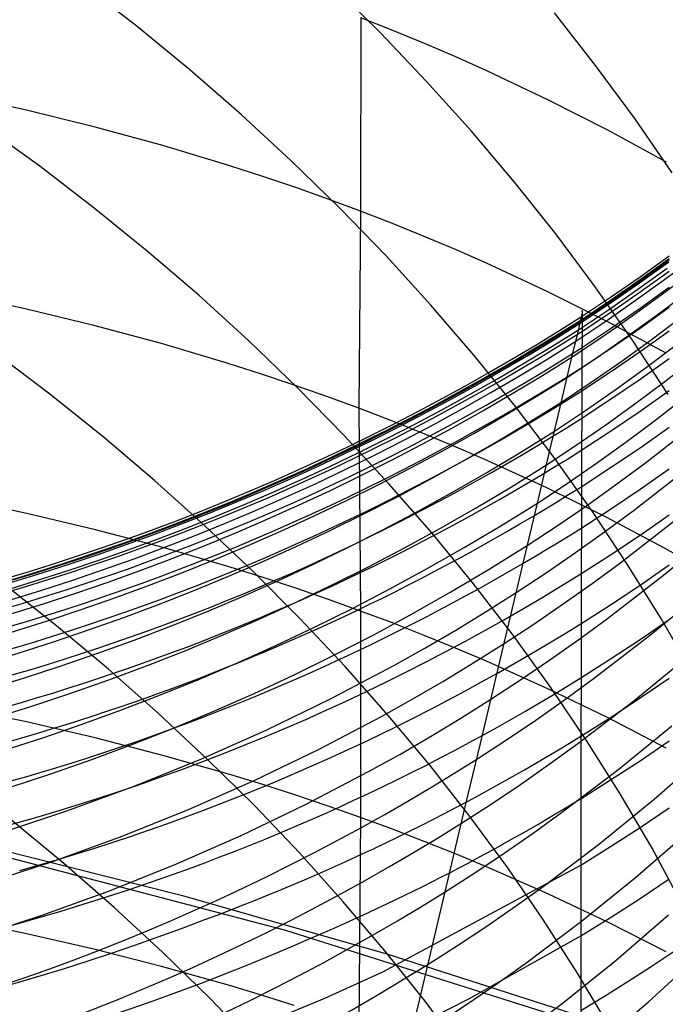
# Model space of a CAD drawing. Extents: x -383 to 1849, y -1185 to -529.
# Tile 834 of 870: x 1836.43 to 1840.8, y -945.19 to -938.51. Entities that reach past the tile are written whole.
import ezdxf

# ---------------------------------------------------------------- set-up
doc = ezdxf.new("R2010")
doc.units = 0
doc.layers.add('PREDEFINITO', color=7, linetype='CONTINUOUS')

msp = doc.modelspace()

# ---------------------------------------------------------------- linework, layer by layer
at = {"layer": 'PREDEFINITO'}
for p, q in [((1837.22494949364, -938.55870947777, 512.7949418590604), (1836.856163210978, -938.2728953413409, 512.6458036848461)), ((1838.872070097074, -938.600226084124, 515.0313194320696), (1838.54549550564, -938.2769563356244, 514.8551851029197)), ((1838.740671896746, -938.5004434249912, 640.802761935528), (1838.739442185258, -939.810558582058, 642.3304329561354)), ((1838.957370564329, -938.5859183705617, 640.731584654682), (1838.740671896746, -938.5004434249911, 640.8027619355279)), ((1840.331729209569, -938.8221566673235, 517.3674807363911), (1840.053102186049, -938.4670678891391, 517.1699418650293)), ((1837.583740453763, -938.8534592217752, 512.9522388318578), (1837.22494949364, -938.55870947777, 512.7949418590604)), ((1839.187346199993, -938.9310540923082, 515.2145188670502), (1838.872070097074, -938.600226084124, 515.0313194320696)), ((1839.17204777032, -938.674255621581, 640.6578139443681), (1838.957370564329, -938.5859183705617, 640.731584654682)), ((1839.384666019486, -938.7654121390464, 640.5814872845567), (1839.17204777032, -938.674255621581, 640.6578139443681)), ((1839.595187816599, -938.8593448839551, 640.502642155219), (1839.384666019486, -938.7654121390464, 640.5814872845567)), ((1840.597759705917, -939.1833563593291, 517.5710098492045), (1840.331729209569, -938.8221566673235, 517.3674807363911)), ((1837.93221711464, -939.1567630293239, 513.1174674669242), (1837.583740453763, -938.8534592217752, 512.9522388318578)), ((1840.009792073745, -939.0553669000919, 640.3375464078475), (1839.595187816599, -938.8593448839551, 640.502642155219)), ((1839.491003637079, -939.269050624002, 515.4045594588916), (1839.187346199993, -938.9310540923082, 515.2145188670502)), ((1836.475007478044, -939.1267559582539, 642.9117306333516), (1836.004395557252, -939.0240688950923, 642.996030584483)), ((1840.415560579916, -939.26197735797, 640.162826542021), (1840.009792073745, -939.0553669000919, 640.3375464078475)), ((1836.940445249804, -939.240778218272, 642.8168153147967), (1836.475007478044, -939.1267559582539, 642.9117306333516)), ((1838.270060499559, -939.4682393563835, 513.2904006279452), (1837.93221711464, -939.1567630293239, 513.1174674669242)), ((1836.565683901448, -939.506132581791, 511.0904753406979), (1836.186525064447, -939.2324672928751, 510.9462586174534)), ((1837.400158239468, -939.3661526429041, 642.7112562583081), (1836.940445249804, -939.240778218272, 642.8168153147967)), ((1840.850873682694, -939.550273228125, 517.7803119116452), (1840.597759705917, -939.1833563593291, 517.5710098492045)), ((1839.782722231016, -939.613825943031, 515.6012172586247), (1839.491003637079, -939.269050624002, 515.4045594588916)), ((1840.812193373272, -939.4788319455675, 639.9787823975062), (1840.415560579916, -939.26197735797, 640.162826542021)), ((1837.853595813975, -939.5028961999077, 642.5950250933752), (1837.400158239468, -939.3661526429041, 642.7112562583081)), ((1836.935187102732, -939.7889606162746, 511.2433087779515), (1836.565683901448, -939.506132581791, 511.0904753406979)), ((1838.077789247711, -939.5755367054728, 642.5328986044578), (1837.853595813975, -939.5028961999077, 642.5950250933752)), ((1838.596951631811, -939.7875066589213, 513.4708111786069), (1838.270060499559, -939.4682393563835, 513.2904006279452)), ((1838.300207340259, -939.6510258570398, 642.4680934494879), (1838.077789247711, -939.5755367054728, 642.5328986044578)), ((1840.062181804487, -939.9649903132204, 515.8042683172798), (1839.782722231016, -939.613825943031, 515.6012172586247)), ((1838.520781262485, -939.7293657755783, 642.4006060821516), (1838.300207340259, -939.6510258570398, 642.4680934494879)), ((1838.739442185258, -939.8105585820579, 642.3304329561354), (1838.520781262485, -939.7293657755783, 642.4006060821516)), ((1837.294715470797, -940.08057387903, 511.4045254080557), (1836.935187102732, -939.7889606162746, 511.2433087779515)), ((1838.912571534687, -940.1141833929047, 513.6584719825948), (1838.596951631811, -939.7875066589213, 513.4708111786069)), ((1838.739442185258, -939.810558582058, 642.3304329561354), (1838.728807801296, -941.1462865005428, 643.8347867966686)), ((1838.956126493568, -939.8945989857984, 642.2575775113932), (1838.739442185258, -939.8105585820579, 642.3304329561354)), ((1839.170791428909, -939.9814520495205, 642.1820711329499), (1838.956126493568, -939.8945989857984, 642.2575775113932)), ((1840.329062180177, -940.3221539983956, 516.0134886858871), (1840.062181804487, -939.9649903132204, 515.8042683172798)), ((1839.383399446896, -940.0710754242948, 642.1039521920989), (1839.170791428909, -939.9814520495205, 642.1820711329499)), ((1837.64394980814, -940.3805948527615, 511.5738917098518), (1837.294715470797, -940.08057387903, 511.4045254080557)), ((1839.593913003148, -940.1634267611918, 642.0232590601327), (1839.383399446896, -940.0710754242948, 642.1039521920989)), ((1839.216601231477, -940.4478880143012, 513.8531559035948), (1838.912571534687, -940.1141833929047, 513.6584719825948)), ((1840.008506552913, -940.3561439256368, 641.8543037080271), (1839.593913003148, -940.1634267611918, 642.0232590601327)), ((1840.63032304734, -940.295703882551, 573.6028795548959), (1840.827832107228, -940.1531972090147, 573.6076567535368)), ((1840.633448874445, -940.2832811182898, 578.0925180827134), (1840.830881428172, -940.1410991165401, 578.1064996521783)), ((1840.633502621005, -940.254881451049, 576.7517070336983), (1840.830930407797, -940.1123014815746, 576.7614691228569)), ((1840.633760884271, -940.2736272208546, 575.3096030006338), (1840.831203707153, -940.1310058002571, 575.3157047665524)), ((1840.798560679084, -940.2741894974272, 570.5087592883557), (1840.99344666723, -940.128002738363, 570.5060492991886)), ((1840.619290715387, -940.3395805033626, 572.0466841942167), (1840.816805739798, -940.1969851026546, 572.0479205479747)), ((1840.633820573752, -940.357899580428, 579.55496399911), (1840.831292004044, -940.2160647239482, 579.5720702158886)), ((1840.430341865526, -940.4346588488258, 573.5981272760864), (1840.63032304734, -940.295703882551, 573.6028795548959)), ((1840.433542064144, -940.4219092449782, 578.0787602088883), (1840.633448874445, -940.2832811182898, 578.0925180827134)), ((1840.43360046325, -940.3939046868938, 576.7420634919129), (1840.633502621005, -940.254881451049, 576.7517070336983)), ((1840.433844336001, -940.4126975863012, 575.3035359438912), (1840.633760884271, -940.2736272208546, 575.3096030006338)), ((1840.60117852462, -940.4168913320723, 570.5113806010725), (1840.798560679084, -940.2741894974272, 570.5087592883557)), ((1836.466559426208, -940.4722532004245, 644.4311127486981), (1835.996559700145, -940.3709535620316, 644.517697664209)), ((1840.41427172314, -940.5592647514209, 641.6755120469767), (1840.008506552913, -940.3561439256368, 641.8543037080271)), ((1840.583043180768, -940.6849272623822, 516.2286544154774), (1840.329062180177, -940.3221539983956, 516.0134886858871)), ((1840.419304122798, -940.4786247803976, 572.0454185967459), (1840.619290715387, -940.3395805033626, 572.0466841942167)), ((1840.433876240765, -940.4961866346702, 579.5381600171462), (1840.633820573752, -940.357899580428, 579.55496399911)), ((1840.633483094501, -940.4680291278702, 581.1249387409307), (1840.83091036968, -940.3264794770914, 581.144605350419)), ((1840.740116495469, -940.52019057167, 567.4182253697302), (1840.935073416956, -940.3743646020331, 567.4079656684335)), ((1837.982570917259, -940.6886460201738, 511.7511741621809), (1837.64394980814, -940.3805948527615, 511.5738917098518)), ((1840.227919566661, -940.5700008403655, 573.5934012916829), (1840.430341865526, -940.4346588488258, 573.5981272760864)), ((1840.231191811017, -940.556921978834, 578.0652311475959), (1840.433542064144, -940.4219092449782, 578.0787602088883)), ((1840.231254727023, -940.5293095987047, 576.7325417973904), (1840.43360046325, -940.3939046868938, 576.7420634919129)), ((1840.231484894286, -940.5481555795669, 575.2975053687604), (1840.433844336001, -940.4126975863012, 575.3035359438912)), ((1840.401331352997, -940.5560470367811, 570.5139119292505), (1840.60117852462, -940.4168913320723, 570.5113806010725)), ((1836.931437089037, -940.5847001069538, 644.3336723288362), (1836.466559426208, -940.4722532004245, 644.4311127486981)), ((1839.508721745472, -940.788238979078, 514.054635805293), (1839.216601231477, -940.4478880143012, 513.8531559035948)), ((1840.216876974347, -940.6140566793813, 572.0441238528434), (1840.419304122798, -940.4786247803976, 572.0454185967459)), ((1840.230458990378, -940.5568153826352, 572.023587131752), (1840.243257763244, -940.4985389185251, 575.2797041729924)), ((1840.231489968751, -940.6308645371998, 579.5216647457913), (1840.433876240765, -940.4961866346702, 579.5381600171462)), ((1840.24174330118, -940.4916096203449, 577.3770392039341), (1840.241462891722, -940.5136345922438, 578.0497007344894)), ((1840.242236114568, -940.4830286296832, 576.715937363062), (1840.24174330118, -940.4916096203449, 577.3770392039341)), ((1840.243257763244, -940.4985389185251, 575.2797041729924), (1840.242236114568, -940.4830286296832, 576.715937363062)), ((1840.433582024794, -940.6060391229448, 581.1056384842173), (1840.633483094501, -940.4680291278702, 581.1249387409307)), ((1840.634025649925, -940.6025930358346, 582.6620677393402), (1840.83136942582, -940.4615756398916, 582.6841743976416)), ((1840.199050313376, -940.6915954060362, 570.5163519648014), (1840.401331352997, -940.5560470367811, 570.5139119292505)), ((1840.213508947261, -940.6306596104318, 570.4944897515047), (1840.230458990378, -940.5568153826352, 572.023587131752)), ((1840.241462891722, -940.5136345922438, 578.0497007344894), (1840.241008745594, -940.5907477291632, 579.5072718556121)), ((1840.810908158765, -940.7724504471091, 641.4871910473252), (1840.41427172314, -940.5592647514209, 641.6755120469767)), ((1840.542654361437, -940.6625325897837, 567.4282825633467), (1840.740116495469, -940.52019057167, 567.4182253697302)), ((1840.700099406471, -940.6889442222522, 565.8780270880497), (1840.894992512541, -940.5433255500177, 565.863969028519)), ((1837.390646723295, -940.7083105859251, 644.2253479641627), (1836.931437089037, -940.5847001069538, 644.3336723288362)), ((1840.188331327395, -940.7334789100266, 568.9575969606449), (1840.213508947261, -940.6306596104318, 570.4944897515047)), ((1840.231237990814, -940.7404482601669, 581.0867121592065), (1840.433582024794, -940.6060391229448, 581.1056384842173)), ((1840.241008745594, -940.5907477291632, 579.5072718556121), (1840.239941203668, -940.8404259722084, 582.6070981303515)), ((1840.434217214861, -940.7400874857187, 582.6403877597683), (1840.634025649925, -940.6025930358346, 582.6620677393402)), ((1840.634090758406, -940.7618922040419, 584.1805398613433), (1840.831425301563, -940.6213348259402, 584.2053562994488)), ((1837.843642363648, -940.8431009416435, 644.1061112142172), (1837.390646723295, -940.7083105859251, 644.2253479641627)), ((1838.310259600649, -941.0043498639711, 511.9361392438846), (1837.982570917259, -940.6886460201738, 511.7511741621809)), ((1840.3427179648, -940.8013294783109, 567.4381332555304), (1840.542654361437, -940.6625325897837, 567.4282825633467)), ((1840.502700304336, -940.8310852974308, 565.8918259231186), (1840.700099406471, -940.6889442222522, 565.8780270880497)), ((1840.823804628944, -941.0529203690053, 516.4495415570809), (1840.583043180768, -940.6849272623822, 516.2286544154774)), ((1840.793313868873, -940.9720353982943, 562.7874186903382), (1841.175117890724, -940.6720887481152, 562.7431293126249)), ((1836.633567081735, -941.0497013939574, 509.7167455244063), (1836.263384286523, -940.76975088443, 509.5601553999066)), ((1840.156609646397, -940.8679444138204, 567.4231702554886), (1840.188331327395, -940.7334789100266, 568.9575969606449)), ((1840.231975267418, -940.87399834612, 582.619143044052), (1840.434217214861, -940.7400874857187, 582.6403877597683)), ((1840.43429251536, -940.8989365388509, 584.1562181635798), (1840.634090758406, -940.7618922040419, 584.1805398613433)), ((1838.067639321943, -940.9146936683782, 644.0423918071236), (1837.843642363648, -940.8431009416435, 644.1061112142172)), ((1839.788614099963, -941.1348547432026, 514.2626845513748), (1839.508721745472, -940.788238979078, 514.054635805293)), ((1840.1403382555, -940.9365200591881, 567.4477734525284), (1840.3427179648, -940.8013294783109, 567.4381332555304)), ((1840.239941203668, -940.8404259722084, 582.6070981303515), (1840.23929081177, -941.0019405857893, 584.121470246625)), ((1840.302826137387, -940.9696877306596, 565.9053601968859), (1840.502700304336, -940.8310852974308, 565.8918259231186)), ((1840.633989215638, -940.9486039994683, 585.6698017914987), (1840.831334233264, -940.8085819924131, 585.6975887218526)), ((1840.117709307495, -941.0321950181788, 565.8926150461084), (1840.156609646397, -940.8679444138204, 567.4231702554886)), ((1840.232061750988, -941.0324074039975, 584.1324009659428), (1840.43429251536, -940.8989365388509, 584.1562181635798)), ((1838.28987804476, -940.9890874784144, 643.9759336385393), (1838.067639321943, -940.9146936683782, 644.0423918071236)), ((1840.10050783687, -941.1046904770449, 565.9186245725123), (1840.302826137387, -940.9696877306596, 565.9053601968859)), ((1840.434179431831, -941.0851258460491, 585.6425832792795), (1840.633989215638, -940.9486039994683, 585.6698017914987)), ((1840.598587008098, -941.1169293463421, 562.8090197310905), (1840.793313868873, -940.9720353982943, 562.7874186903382)), ((1840.731196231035, -941.2320914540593, 561.2564585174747), (1841.112701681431, -940.93305770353, 561.2044731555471)), ((1838.510290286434, -941.0662844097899, 643.906733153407), (1838.28987804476, -940.9890874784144, 643.9759336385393)), ((1838.626696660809, -941.3273288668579, 512.1285534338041), (1838.310259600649, -941.0043498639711, 511.9361392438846)), ((1840.071439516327, -941.2254896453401, 564.3658561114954), (1840.117709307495, -941.0321950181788, 565.8926150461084)), ((1840.23929081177, -941.0019405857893, 584.121470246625), (1840.238459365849, -941.1905947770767, 585.6060805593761)), ((1840.633991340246, -941.1652689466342, 587.1443405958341), (1840.831470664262, -941.025948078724, 587.1750856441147)), ((1836.993832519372, -941.3382654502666, 509.8819199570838), (1836.633567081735, -941.0497013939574, 509.7167455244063)), ((1838.728807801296, -941.1462865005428, 643.8347867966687), (1838.510290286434, -941.0662844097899, 643.906733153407)), ((1840.231936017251, -941.2180873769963, 585.6159442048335), (1840.434179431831, -941.0851258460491, 585.6425832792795)), ((1838.945367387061, -941.229088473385, 643.7600981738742), (1838.728807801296, -941.1462865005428, 643.8347867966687)), ((1838.728807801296, -941.1462865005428, 643.8347867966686), (1838.740301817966, -942.5201626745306, 645.3053179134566)), ((1840.055959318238, -941.4873537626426, 514.4770750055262), (1839.788614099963, -941.1348547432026, 514.2626845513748)), ((1840.401351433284, -941.2583558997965, 562.8302476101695), (1840.598587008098, -941.1169293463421, 562.8090197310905)), ((1840.434040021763, -941.3010960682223, 587.1142392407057), (1840.633991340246, -941.1652689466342, 587.1443405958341)), ((1839.159926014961, -941.3146557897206, 643.6826995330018), (1838.945367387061, -941.229088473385, 643.7600981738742)), ((1840.018585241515, -941.4500348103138, 562.8426600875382), (1840.071439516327, -941.2254896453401, 564.3658561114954)), ((1840.238459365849, -941.1905947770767, 585.6060805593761), (1840.237489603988, -941.4087487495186, 587.0759606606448)), ((1840.53661383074, -941.3765437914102, 561.2818265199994), (1840.731196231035, -941.2320914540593, 561.2564585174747)), ((1840.662352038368, -941.5219754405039, 559.7310996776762), (1841.043567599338, -941.2239777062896, 559.6714467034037)), ((1840.201638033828, -941.3962542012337, 562.8510942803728), (1840.401351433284, -941.2583558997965, 562.8302476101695)), ((1840.231647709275, -941.4333693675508, 587.0847939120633), (1840.434040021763, -941.3010960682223, 587.1142392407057)), ((1840.633705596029, -941.4132258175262, 588.6185077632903), (1840.831135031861, -941.2743776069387, 588.6521552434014)), ((1837.343859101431, -941.6350705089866, 510.0554401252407), (1836.993832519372, -941.3382654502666, 509.8819199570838)), ((1838.931562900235, -941.6572055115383, 512.3281832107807), (1838.626696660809, -941.3273288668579, 512.1285534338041)), ((1839.372445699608, -941.4029465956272, 643.6026302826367), (1839.159926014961, -941.3146557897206, 643.6826995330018)), ((1840.339519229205, -941.5175389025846, 561.3067655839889), (1840.53661383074, -941.3765437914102, 561.2818265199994)), ((1839.582888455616, -941.4939190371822, 643.5199298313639), (1839.372445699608, -941.4029465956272, 643.6026302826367)), ((1839.999477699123, -941.5305633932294, 562.8715516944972), (1840.201638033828, -941.3962542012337, 562.8510942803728)), ((1840.237489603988, -941.4087487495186, 587.0759606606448), (1840.236635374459, -941.6585775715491, 588.5455469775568)), ((1840.433802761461, -941.5485867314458, 588.5855769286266), (1840.633705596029, -941.4132258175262, 588.6185077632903)), ((1839.997391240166, -941.6837414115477, 643.346792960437), (1839.582888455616, -941.4939190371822, 643.5199298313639)), ((1839.957999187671, -941.7042751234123, 561.3249528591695), (1840.018585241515, -941.4500348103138, 562.8426600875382)), ((1840.31043842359, -941.8453544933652, 514.6975800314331), (1840.055959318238, -941.4873537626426, 514.4770750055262)), ((1840.139943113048, -941.6550161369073, 561.3312663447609), (1840.339519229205, -941.5175389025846, 561.3067655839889)), ((1840.231457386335, -941.6804001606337, 588.5533763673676), (1840.433802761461, -941.5485867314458, 588.5855769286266)), ((1840.467912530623, -941.6659227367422, 559.7602192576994), (1840.662352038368, -941.5219754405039, 559.7310996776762)), ((1840.586723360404, -941.8406716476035, 558.2122238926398), (1840.967490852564, -941.5434582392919, 558.1448174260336)), ((1840.634128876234, -941.6943601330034, 590.0926638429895), (1840.831477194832, -941.5563162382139, 590.1290776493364)), ((1837.683325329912, -941.9397440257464, 510.2370674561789), (1837.343859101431, -941.6350705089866, 510.0554401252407)), ((1839.224539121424, -941.993602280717, 512.5347950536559), (1838.931562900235, -941.6572055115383, 512.3281832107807)), ((1839.890707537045, -941.988022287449, 559.8127588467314), (1839.957999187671, -941.7042751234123, 561.3249528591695)), ((1839.937916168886, -941.7889148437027, 561.3553194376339), (1840.139943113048, -941.6550161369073, 561.3312663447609)), ((1840.403130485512, -941.8837880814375, 643.1636041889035), (1839.997391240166, -941.6837414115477, 643.346792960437)), ((1840.236635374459, -941.6585775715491, 588.5455469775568), (1840.236600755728, -941.9409119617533, 590.015352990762)), ((1840.270959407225, -941.8064216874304, 559.7888532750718), (1840.467912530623, -941.6659227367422, 559.7602192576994)), ((1840.434315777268, -941.8289447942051, 590.0570347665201), (1840.634128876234, -941.6943601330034, 590.0926638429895)), ((1836.477574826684, -941.8590888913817, 645.9139189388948), (1836.007362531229, -941.7596326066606, 646.0023902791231)), ((1840.071523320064, -941.9434118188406, 559.816991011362), (1840.270959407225, -941.8064216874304, 559.7888532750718)), ((1840.232069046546, -941.9600108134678, 590.0222051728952), (1840.434315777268, -941.8289447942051, 590.0570347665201)), ((1840.392514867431, -941.9842358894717, 558.2451364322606), (1840.586723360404, -941.8406716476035, 558.2122238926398)), ((1836.942629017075, -941.9694448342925, 645.8144019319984), (1836.477574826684, -941.8590888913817, 645.9139189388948)), ((1840.551732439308, -942.2084753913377, 514.9239724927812), (1840.31043842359, -941.8453544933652, 514.6975800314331)), ((1840.799802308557, -942.0937242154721, 642.9706787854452), (1840.403130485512, -941.8837880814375, 643.1636041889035)), ((1840.503520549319, -942.1903442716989, 556.6997459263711), (1840.884085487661, -941.8946459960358, 556.6247598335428)), ((1840.6340405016, -942.0050260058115, 591.5677904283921), (1840.83151499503, -941.8678223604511, 591.606892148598)), ((1837.4019769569, -942.090715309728, 645.7038112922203), (1836.942629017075, -941.9694448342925, 645.8144019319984)), ((1838.011909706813, -942.2519134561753, 510.4265633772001), (1837.683325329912, -941.9397440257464, 510.2370674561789)), ((1839.869634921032, -942.0768326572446, 559.8446217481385), (1840.071523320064, -941.9434118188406, 559.816991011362)), ((1840.236600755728, -941.9409119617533, 590.015352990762), (1840.235609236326, -942.2525896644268, 591.4862647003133)), ((1840.793650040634, -942.2775589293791, 555.1123000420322), (1841.163307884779, -941.9707673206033, 555.0274021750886)), ((1839.505306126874, -942.3361416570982, 512.7481554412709), (1839.224539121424, -941.993602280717, 512.5347950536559)), ((1839.817036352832, -942.3009957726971, 558.3071863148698), (1839.890707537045, -941.988022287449, 559.8127588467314)), ((1840.195797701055, -942.1243578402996, 558.2775056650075), (1840.392514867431, -941.9842358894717, 558.2451364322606)), ((1840.43409454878, -942.1387818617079, 591.5295421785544), (1840.6340405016, -942.0050260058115, 591.5677904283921)), ((1837.855070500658, -942.222915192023, 645.5821190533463), (1837.4019769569, -942.090715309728, 645.7038112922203)), ((1841.187102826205, -942.3132149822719, 642.7683320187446), (1840.799802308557, -942.0937242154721, 642.9706787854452)), ((1839.99660272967, -942.2609770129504, 558.3093194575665), (1840.195797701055, -942.1243578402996, 558.2775056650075)), ((1840.231708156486, -942.2690307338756, 591.4921633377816), (1840.43409454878, -942.1387818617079, 591.5295421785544)), ((1838.079100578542, -942.2931183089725, 645.5171010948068), (1837.855070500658, -942.222915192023, 645.5821190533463)), ((1840.309399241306, -942.3331601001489, 556.7363658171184), (1840.503520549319, -942.1903442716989, 556.6997459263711)), ((1840.779522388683, -942.5763349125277, 515.1560252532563), (1840.551732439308, -942.2084753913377, 514.9239724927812)), ((1840.63367881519, -942.3440494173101, 593.0387876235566), (1840.831116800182, -942.2074351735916, 593.0806016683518)), ((1838.329290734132, -942.5712062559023, 510.623689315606), (1838.011909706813, -942.2519134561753, 510.4265633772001)), ((1838.301361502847, -942.3660593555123, 645.4492972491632), (1838.079100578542, -942.2931183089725, 645.5171010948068)), ((1839.735139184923, -942.6434266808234, 556.8076539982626), (1839.817036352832, -942.3009957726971, 558.3071863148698)), ((1839.794960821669, -942.3940329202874, 558.3405656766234), (1839.99660272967, -942.2609770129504, 558.3093194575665)), ((1840.235609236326, -942.2525896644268, 591.4862647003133), (1840.234699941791, -942.5930408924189, 592.9529722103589)), ((1840.413568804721, -942.5714215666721, 555.1947655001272), (1840.793650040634, -942.2775589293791, 555.1123000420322)), ((1836.679765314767, -942.6197303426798, 508.3848476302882), (1836.318446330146, -942.334169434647, 508.2157759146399)), ((1838.521784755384, -942.4417401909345, 645.3787040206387), (1838.301361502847, -942.3660593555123, 645.4492972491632)), ((1839.773544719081, -942.6844461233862, 512.968030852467), (1839.505306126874, -942.3361416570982, 512.7481554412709)), ((1840.112759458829, -942.4725398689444, 556.7723856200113), (1840.309399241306, -942.3331601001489, 556.7363658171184)), ((1840.4337667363, -942.4772242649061, 592.9978962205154), (1840.63367881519, -942.3440494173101, 593.0387876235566)), ((1838.740301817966, -942.5201626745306, 645.3053179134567), (1838.521784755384, -942.4417401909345, 645.3787040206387)), ((1839.590909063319, -942.5234745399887, 558.3712337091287), (1839.794960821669, -942.3940329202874, 558.3405656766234)), ((1840.696170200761, -942.6884354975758, 553.6078347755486), (1841.065408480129, -942.3834065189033, 553.5152231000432)), ((1839.913631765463, -942.6084231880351, 556.8077918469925), (1840.112759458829, -942.4725398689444, 556.7723856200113)), ((1840.23141140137, -942.606900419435, 592.9579446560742), (1840.4337667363, -942.4772242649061, 592.9978962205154)), ((1838.635146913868, -942.8972498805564, 510.8282066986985), (1838.329290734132, -942.5712062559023, 510.623689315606)), ((1838.740301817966, -942.5201626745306, 645.3053179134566), (1838.739767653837, -943.9195047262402, 646.7531743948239)), ((1838.956849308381, -942.6013215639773, 645.2291426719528), (1838.740301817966, -942.5201626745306, 645.3053179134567)), ((1839.384509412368, -942.6492887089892, 558.4013190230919), (1839.590909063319, -942.5234745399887, 558.3712337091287)), ((1840.21969629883, -942.7133555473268, 555.2350493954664), (1840.413568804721, -942.5714215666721, 555.1947655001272)), ((1840.633645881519, -942.7125274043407, 594.5034725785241), (1840.831073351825, -942.5767255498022, 594.5479351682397)), ((1840.993489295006, -942.9485515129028, 515.3935111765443), (1840.779522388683, -942.5763349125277, 515.1560252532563)), ((1837.030907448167, -942.913380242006, 508.562469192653), (1836.679765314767, -942.6197303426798, 508.3848476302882)), ((1839.17138438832, -942.6851832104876, 645.1502110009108), (1838.956849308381, -942.6013215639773, 645.2291426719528)), ((1839.647243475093, -943.0167860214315, 555.3154541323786), (1839.735139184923, -942.6434266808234, 556.8076539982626)), ((1839.712046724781, -942.7407496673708, 556.8425710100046), (1839.913631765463, -942.6084231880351, 556.8077918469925)), ((1840.234699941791, -942.5930408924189, 592.9529722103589), (1840.234095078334, -942.9624486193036, 594.413458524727)), ((1839.383869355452, -942.7717068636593, 645.0685628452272), (1839.17138438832, -942.6851832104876, 645.1502110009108)), ((1839.175830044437, -942.7714717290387, 558.4308186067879), (1839.384509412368, -942.6492887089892, 558.4013190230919)), ((1840.028935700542, -943.0381381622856, 513.1941877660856), (1839.773544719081, -942.6844461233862, 512.968030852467)), ((1840.316497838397, -942.9805879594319, 553.6978087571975), (1840.696170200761, -942.6884354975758, 553.6078347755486)), ((1840.433744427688, -942.8449078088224, 594.4599993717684), (1840.633645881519, -942.7125274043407, 594.5034725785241)), ((1838.964939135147, -942.890019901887, 558.4597294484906), (1839.175830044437, -942.7714717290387, 558.4308186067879)), ((1839.594266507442, -942.8608517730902, 644.9842381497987), (1839.383869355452, -942.7717068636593, 645.0685628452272)), ((1839.508041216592, -942.8694684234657, 556.8767113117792), (1839.712046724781, -942.7407496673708, 556.8425710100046)), ((1840.023310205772, -942.8518785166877, 555.2746811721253), (1840.21969629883, -942.7133555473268, 555.2350493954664)), ((1840.23139981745, -942.9738077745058, 594.4175339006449), (1840.433744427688, -942.8449078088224, 594.4599993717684)), ((1840.59187518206, -943.1284249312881, 552.1123828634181), (1840.96081156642, -942.8254156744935, 552.0120877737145)), ((1838.53679539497, -943.1161969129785, 558.515772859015), (1838.964939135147, -942.890019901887, 558.4597294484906)), ((1838.92915674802, -943.2296717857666, 511.0398769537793), (1838.635146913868, -942.8972498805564, 510.8282066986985)), ((1839.301677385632, -942.9945665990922, 556.910207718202), (1839.508041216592, -942.8694684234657, 556.8767113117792)), ((1840.008646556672, -943.0468423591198, 644.8077189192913), (1839.594266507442, -942.8608517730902, 644.9842381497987)), ((1839.824441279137, -942.9869308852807, 555.3136461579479), (1840.023310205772, -942.8518785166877, 555.2746811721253)), ((1837.371548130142, -943.2147502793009, 508.748396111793), (1837.030907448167, -942.913380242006, 508.562469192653)), ((1840.234095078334, -942.9624486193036, 594.413458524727), (1840.233535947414, -943.3598181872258, 595.8653883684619)), ((1840.633680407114, -943.1092472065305, 595.9595775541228), (1840.83111800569, -942.9743594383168, 596.0066607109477)), ((1839.09302369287, -943.1160408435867, 556.943056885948), (1839.301677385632, -942.9945665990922, 556.910207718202)), ((1839.551998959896, -943.4183049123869, 553.8312798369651), (1839.647243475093, -943.0167860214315, 555.3154541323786)), ((1839.623120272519, -943.118453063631, 555.3519296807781), (1839.824441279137, -942.9869308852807, 555.3136461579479)), ((1840.271159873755, -943.3968402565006, 513.4263926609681), (1840.028935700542, -943.0381381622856, 513.1941877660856)), ((1840.122825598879, -943.1216873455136, 553.741766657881), (1840.316497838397, -942.9805879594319, 553.6978087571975)), ((1840.414222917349, -943.2428289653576, 644.6209728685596), (1840.008646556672, -943.0468423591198, 644.8077189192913)), ((1840.433768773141, -943.2407340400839, 595.9135498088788), (1840.633680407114, -943.1092472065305, 595.9595775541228)), ((1836.475428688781, -943.27105438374, 647.3743499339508), (1836.004837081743, -943.173473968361, 647.4646722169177)), ((1838.100623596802, -943.3277901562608, 558.5694251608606), (1838.53679539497, -943.1161969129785, 558.515772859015)), ((1838.882148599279, -943.2338878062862, 556.9752554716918), (1839.09302369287, -943.1160408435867, 556.943056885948)), ((1839.419384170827, -943.246394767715, 555.3895188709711), (1839.623120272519, -943.118453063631, 555.3519296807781)), ((1839.926636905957, -943.2593898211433, 553.7850171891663), (1840.122825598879, -943.1216873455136, 553.741766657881)), ((1840.212461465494, -943.4185893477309, 552.2098296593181), (1840.59187518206, -943.1284249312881, 552.1123828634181)), ((1837.70136276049, -943.5234716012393, 508.9423838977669), (1837.371548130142, -943.2147502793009, 508.748396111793)), ((1838.454008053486, -943.4586864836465, 557.0376875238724), (1838.882148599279, -943.2338878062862, 556.9752554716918)), ((1839.210998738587, -943.5680994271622, 511.25846150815), (1838.92915674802, -943.2296717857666, 511.0398769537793)), ((1839.213294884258, -943.370742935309, 555.4264080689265), (1839.419384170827, -943.246394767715, 555.3895188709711)), ((1840.231413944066, -943.3687613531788, 595.8685969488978), (1840.433768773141, -943.2407340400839, 595.9135498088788)), ((1840.810693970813, -943.4484855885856, 644.4243195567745), (1840.414222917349, -943.2428289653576, 644.6209728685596)), ((1836.940846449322, -943.3793189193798, 647.2727612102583), (1836.475428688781, -943.27105438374, 647.3743499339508)), ((1839.727962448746, -943.3936361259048, 553.8275443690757), (1839.926636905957, -943.2593898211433, 553.7850171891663)), ((1840.480798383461, -943.5981671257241, 550.625477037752), (1840.849315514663, -943.2971932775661, 550.517567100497)), ((1837.400539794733, -943.4982818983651, 647.1598776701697), (1836.940846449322, -943.3793189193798, 647.2727612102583)), ((1837.656969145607, -943.5247700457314, 558.6206622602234), (1838.100623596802, -943.3277901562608, 558.5694251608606)), ((1839.004920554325, -943.4914938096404, 555.4625934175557), (1839.213294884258, -943.370742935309, 555.4264080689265)), ((1840.233535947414, -943.3598181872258, 595.8653883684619), (1840.233244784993, -943.785418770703, 597.3076449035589)), ((1839.449393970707, -943.8479853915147, 552.3559763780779), (1839.551998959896, -943.4183049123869, 553.8312798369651)), ((1839.526832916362, -943.5243669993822, 553.8693322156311), (1839.727962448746, -943.3936361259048, 553.8275443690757)), ((1840.018901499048, -943.5587069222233, 552.2574415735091), (1840.212461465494, -943.4185893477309, 552.2098296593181)), ((1840.499898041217, -943.7601748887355, 513.6644120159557), (1840.271159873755, -943.3968402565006, 513.4263926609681)), ((1840.634012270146, -943.5347090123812, 597.4059662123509), (1840.831488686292, -943.4009610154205, 597.4556294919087)), ((1837.853958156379, -943.6279576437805, 647.0356709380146), (1837.400539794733, -943.4982818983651, 647.1598776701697)), ((1838.017803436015, -943.6689358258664, 557.0974771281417), (1838.454008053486, -943.4586864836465, 557.0376875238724)), ((1838.794329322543, -943.608643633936, 555.4980710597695), (1839.004920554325, -943.4914938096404, 555.4625934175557)), ((1840.729126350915, -943.7956754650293, 549.0324609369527), (1841.086090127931, -943.4840301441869, 548.9136815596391)), ((1837.206377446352, -943.7071069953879, 558.6694600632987), (1837.656969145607, -943.5247700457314, 558.6206622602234)), ((1838.020026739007, -943.8391753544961, 509.1441880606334), (1837.70136276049, -943.5234716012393, 508.9423838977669)), ((1839.480351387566, -943.9121602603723, 511.4837217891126), (1839.210998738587, -943.5680994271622, 511.25846150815)), ((1839.822813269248, -943.6954359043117, 552.3042893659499), (1840.018901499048, -943.5587069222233, 552.2574415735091)), ((1840.434064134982, -943.665085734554, 597.3574222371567), (1840.634012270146, -943.5347090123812, 597.4059662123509)), ((1838.078142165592, -943.6968172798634, 646.9693125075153), (1837.853958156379, -943.6279576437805, 647.0356709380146)), ((1838.366768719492, -943.8321251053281, 555.5668877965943), (1838.794329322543, -943.608643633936, 555.4980710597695)), ((1840.10179412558, -943.8863536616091, 550.7303386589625), (1840.480798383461, -943.5981671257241, 550.625477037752)), ((1836.749393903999, -943.8747714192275, 558.7157944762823), (1837.206377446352, -943.7071069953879, 558.6694600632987)), ((1837.574082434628, -943.8646090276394, 557.1545975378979), (1838.017803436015, -943.6689358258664, 557.0974771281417)), ((1838.300550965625, -943.7683604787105, 646.9001126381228), (1838.078142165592, -943.6968172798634, 646.9693125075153)), ((1839.62422713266, -943.8287171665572, 552.3503556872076), (1839.822813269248, -943.6954359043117, 552.3042893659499)), ((1840.231675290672, -943.7920333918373, 597.3100180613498), (1840.434064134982, -943.665085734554, 597.3574222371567)), ((1838.5211157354, -943.8425890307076, 646.8280677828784), (1838.300550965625, -943.7683604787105, 646.9001126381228)), ((1840.714831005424, -944.127764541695, 513.9080123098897), (1840.499898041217, -943.7601748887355, 513.6644120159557)), ((1837.93115820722, -944.0411572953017, 555.6328274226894), (1838.366768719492, -943.8321251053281, 555.5668877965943)), ((1838.327215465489, -944.1614926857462, 509.3535641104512), (1838.020026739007, -943.8391753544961, 509.1441880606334)), ((1838.739767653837, -943.9195047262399, 646.7531743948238), (1838.5211157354, -943.8425890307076, 646.8280677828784)), ((1839.423173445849, -943.9584915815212, 552.3956231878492), (1839.62422713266, -943.8287171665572, 552.3503556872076)), ((1840.233244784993, -943.785418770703, 597.3076449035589), (1840.232986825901, -944.2385825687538, 598.7394288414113)), ((1840.361437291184, -944.0950568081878, 549.1481463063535), (1840.729126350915, -943.7956754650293, 549.0324609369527)), ((1836.286563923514, -944.0277337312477, 558.75964140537), (1836.749393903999, -943.8747714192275, 558.7157944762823)), ((1837.123392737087, -944.0456792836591, 557.2090220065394), (1837.574082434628, -943.8646090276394, 557.1545975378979)), ((1839.340584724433, -944.3074814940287, 550.8890608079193), (1839.449393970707, -943.8479853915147, 552.3559763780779)), ((1839.736893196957, -944.2614817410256, 511.7154192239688), (1839.480351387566, -943.9121602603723, 511.4837217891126)), ((1839.908435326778, -944.0255048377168, 550.7815798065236), (1840.10179412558, -943.8863536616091, 550.7303386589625)), ((1840.634002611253, -943.9873933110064, 598.8420542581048), (1840.83134771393, -943.8545690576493, 598.8943682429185)), ((1836.728738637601, -944.2304532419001, 507.102410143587), (1836.377029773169, -943.9399460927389, 506.9205065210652)), ((1838.739767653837, -943.9195047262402, 646.7531743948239), (1838.729057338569, -945.3421587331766, 648.1755126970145)), ((1838.956443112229, -943.9991023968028, 646.6754363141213), (1838.739767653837, -943.9195047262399, 646.7531743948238)), ((1836.666282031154, -944.2121197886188, 557.260723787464), (1837.123392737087, -944.0456792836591, 557.2090220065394)), ((1837.488042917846, -944.2357101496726, 555.6958590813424), (1837.93115820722, -944.0411572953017, 555.6328274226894)), ((1839.17109935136, -944.0813490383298, 646.5948869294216), (1838.956443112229, -943.9991023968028, 646.6754363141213)), ((1839.712545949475, -944.1612829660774, 550.8320030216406), (1839.908435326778, -944.0255048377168, 550.7815798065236)), ((1840.434192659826, -944.11687487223, 598.7909236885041), (1840.634002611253, -943.9873933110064, 598.8420542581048)), ((1840.603916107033, -944.3255056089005, 547.5593226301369), (1840.960456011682, -944.0163677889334, 547.4328323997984)), ((1836.050895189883, -944.1099811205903, 591.3492078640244), (1838.230231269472, -944.683864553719, 596.5459081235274)), ((1836.050937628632, -944.0742677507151, 591.2537243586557), (1837.523400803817, -944.4464397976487, 594.6997631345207)), ((1839.383698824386, -944.1662046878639, 646.511567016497), (1839.17109935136, -944.0813490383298, 646.5948869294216)), ((1839.983264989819, -944.3817050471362, 549.2605776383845), (1840.361437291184, -944.0950568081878, 549.1481463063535)), ((1838.622604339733, -944.4900547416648, 509.570267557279), (1838.327215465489, -944.1614926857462, 509.3535641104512)), ((1839.594203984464, -944.253629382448, 646.4255173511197), (1839.383698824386, -944.1662046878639, 646.511567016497)), ((1839.51415639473, -944.2936293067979, 550.8815896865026), (1839.712545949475, -944.1612829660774, 550.8320030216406)), ((1840.231948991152, -944.2429565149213, 598.7409981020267), (1840.434192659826, -944.11687487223, 598.7909236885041)), ((1840.915639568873, -944.4992316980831, 514.1569600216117), (1840.714831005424, -944.127764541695, 513.9080123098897)), ((1836.203298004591, -944.3639037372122, 557.3096761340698), (1836.666282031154, -944.2121197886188, 557.260723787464)), ((1837.069966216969, -944.5285160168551, 507.2928103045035), (1836.728738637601, -944.2304532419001, 507.102410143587)), ((1837.037967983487, -944.4157536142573, 555.7559519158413), (1837.488042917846, -944.2357101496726, 555.6958590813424)), ((1838.891383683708, -944.9642827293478, 598.4520807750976), (1840.231948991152, -944.2429565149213, 598.7409981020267)), ((1840.232986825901, -944.2385825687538, 598.7394288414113), (1840.232519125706, -944.7191256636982, 600.1613202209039)), ((1839.224804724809, -944.7953778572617, 549.4321473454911), (1839.340584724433, -944.3074814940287, 550.8890608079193)), ((1839.313297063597, -944.4224851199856, 550.9303211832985), (1839.51415639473, -944.2936293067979, 550.8815896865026)), ((1840.008781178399, -944.4360260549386, 646.2453918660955), (1839.594203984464, -944.253629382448, 646.4255173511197)), ((1839.980302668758, -944.6156913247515, 511.9533152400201), (1839.736893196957, -944.2614817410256, 511.7154192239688)), ((1840.236614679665, -944.6224274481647, 547.6825243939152), (1840.603916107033, -944.3255056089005, 547.5593226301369)), ((1840.634015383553, -944.4678139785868, 600.2682223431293), (1840.831346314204, -944.3360429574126, 600.323160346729)), ((1836.58147853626, -944.5812576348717, 555.813075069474), (1837.037967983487, -944.4157536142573, 555.7559519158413)), ((1836.702579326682, -944.5558717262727, 593.8779663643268), (1837.062091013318, -944.4433507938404, 593.918248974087)), ((1837.523400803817, -944.4464397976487, 594.6997631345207), (1838.917350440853, -944.8439714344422, 598.1754955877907)), ((1839.790323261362, -944.5201076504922, 549.315523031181), (1839.983264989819, -944.3817050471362, 549.2605776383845)), ((1840.414530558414, -944.6282193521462, 646.0548366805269), (1840.008781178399, -944.4360260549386, 646.2453918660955)), ((1838.905868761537, -944.8244926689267, 509.7940539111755), (1838.622604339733, -944.4900547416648, 509.570267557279)), ((1840.434220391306, -944.5962669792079, 600.2145335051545), (1840.634015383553, -944.4678139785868, 600.2682223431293)), ((1836.339926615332, -944.6598029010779, 593.84022138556), (1836.702579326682, -944.5558717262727, 593.8779663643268)), ((1837.400388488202, -944.8337690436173, 507.4914554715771), (1837.069966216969, -944.5285160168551, 507.2928103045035)), ((1839.594851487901, -944.6551510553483, 549.3695949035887), (1839.790323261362, -944.5201076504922, 549.315523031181)), ((1840.471594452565, -944.8861654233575, 546.0971411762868), (1840.827509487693, -944.5799601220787, 545.9631470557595)), ((1836.466566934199, -944.7047341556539, 648.8106415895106), (1835.996507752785, -944.6087608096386, 648.9030583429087)), ((1836.119119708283, -944.7321921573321, 555.8671976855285), (1836.58147853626, -944.5812576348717, 555.813075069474)), ((1839.858791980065, -944.9066667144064, 547.8022671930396), (1840.236614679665, -944.6224274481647, 547.6825243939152)), ((1840.210258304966, -944.974416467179, 512.1971712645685), (1839.980302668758, -944.6156913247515, 511.9533152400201)), ((1840.231992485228, -944.7213451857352, 600.1621165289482), (1840.434220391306, -944.5962669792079, 600.2145335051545)), ((1840.81115174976, -944.8298895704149, 645.8541780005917), (1840.414530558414, -944.6282193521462, 646.0548366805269)), ((1836.931500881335, -944.8111919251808, 648.7067276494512), (1836.466566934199, -944.7047341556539, 648.8106415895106)), ((1838.230231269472, -944.683864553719, 596.5459081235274), (1840.231973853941, -945.3145347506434, 601.8070699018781)), ((1839.396879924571, -944.7867766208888, 549.4227732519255), (1839.594851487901, -944.6551510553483, 549.3695949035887)), ((1839.473168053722, -945.1492077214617, 599.9816001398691), (1840.231992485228, -944.7213451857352, 600.1621165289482)), ((1840.232519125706, -944.7191256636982, 600.1613202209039), (1840.232030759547, -945.2666471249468, 601.6790372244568)), ((1837.390763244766, -944.9281486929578, 648.591287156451), (1836.931500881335, -944.8111919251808, 648.7067276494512)), ((1837.719681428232, -945.1458469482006, 507.6980941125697), (1837.400388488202, -944.8337690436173, 507.4914554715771)), ((1839.176684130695, -945.1644376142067, 510.0246786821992), (1838.905868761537, -944.8244926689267, 509.7940539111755)), ((1838.917350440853, -944.8439714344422, 598.1754955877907), (1840.232030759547, -945.2666471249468, 601.6790372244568)), ((1839.101998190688, -945.3110957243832, 547.9861572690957), (1839.224804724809, -944.7953778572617, 549.4321473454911)), ((1839.196438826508, -944.9149257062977, 549.4750380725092), (1839.396879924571, -944.7867766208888, 549.4227732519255)), ((1839.666010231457, -945.0438845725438, 547.8607882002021), (1839.858791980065, -944.9066667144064, 547.8022671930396)), ((1840.104927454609, -945.1802575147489, 546.227673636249), (1840.471594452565, -944.8861654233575, 546.0971411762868)), ((1840.688442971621, -945.1700737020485, 544.5044935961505), (1841.032865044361, -944.8550664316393, 544.3594758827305)), ((1837.843807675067, -945.0556190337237, 648.4642907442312), (1837.390763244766, -944.9281486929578, 648.591287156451)), ((1838.496768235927, -945.1428703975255, 598.379426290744), (1838.891383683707, -944.9642827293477, 598.4520807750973)), ((1840.426438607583, -945.3372846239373, 512.4467487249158), (1840.210258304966, -944.974416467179, 512.1971712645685)), ((1839.470688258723, -945.1777568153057, 547.9183805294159), (1839.666010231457, -945.0438845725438, 547.8607882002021)), ((1838.067827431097, -945.1233013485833, 648.3964498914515), (1837.843807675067, -945.0556190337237, 648.4642907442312)), ((1838.02752101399, -945.4643843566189, 507.9124746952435), (1837.719681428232, -945.1458469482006, 507.6980941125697)), ((1838.290087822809, -945.193617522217, 648.3257090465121), (1838.067827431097, -945.1233013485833, 648.3964498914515)), ((1838.096165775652, -945.3101506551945, 598.3108170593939), (1838.496768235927, -945.1428703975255, 598.379426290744)), ((1839.070086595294, -945.3520460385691, 599.8952396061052), (1839.473168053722, -945.1492077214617, 599.9816001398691)), ((1839.434725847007, -945.50952072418, 510.2618973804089), (1839.176684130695, -945.1644376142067, 510.0246786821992)), ((1839.272856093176, -945.308225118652, 547.9750228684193), (1839.470688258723, -945.1777568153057, 547.9183805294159)), ((1839.72775031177, -945.461777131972, 546.354565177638), (1840.104927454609, -945.1802575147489, 546.227673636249)), ((1840.332990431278, -945.4734775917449, 544.6460480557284), (1840.688442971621, -945.1700737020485, 544.5044935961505))]:
    msp.add_line(p, q, dxfattribs=at)
at = {"layer": 'PREDEFINITO', "extrusion": (0.001264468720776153, 0.04270824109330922, 0.999086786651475)}
msp.add_arc((-1858.565110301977, 897.1737271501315, 530.6082208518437), 14.9974366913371, 125.1953050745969, 297.2997336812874, dxfattribs=at)
at = {"layer": 'PREDEFINITO', "extrusion": (0.01527697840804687, 0.101694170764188, 0.9946984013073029)}
msp.add_arc((-1949.427669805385, 700.9212284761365, 493.7866391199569), 14.99696096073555, 132.0550495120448, 314.6365593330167, dxfattribs=at)
at = {"layer": 'PREDEFINITO', "extrusion": (-0.01683288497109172, -0.3075132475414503, 0.9513949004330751)}
msp.add_arc((1880.171093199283, -604.8759386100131, 826.0284236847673), 14.97897654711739, 55.8389829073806, 295.2730315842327, dxfattribs=at)
at = {"layer": 'PREDEFINITO', "extrusion": (-0.01680727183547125, -0.3261209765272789, 0.9451786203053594)}
msp.add_arc((1877.534512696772, -594.1837602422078, 841.425734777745), 14.97443206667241, 51.68409155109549, 297.6498818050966, dxfattribs=at)
at = {"layer": 'PREDEFINITO', "extrusion": (-0.0168226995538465, -0.3816109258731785, 0.9241699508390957)}
msp.add_arc((1871.341112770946, -555.8657318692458, 885.7082824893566), 14.96201527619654, 305.713693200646, 39.07971479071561, dxfattribs=at)
at = {"layer": 'PREDEFINITO', "extrusion": (0.06085069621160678, 0.2938485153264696, 0.9539131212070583)}
msp.add_arc((-1982.010637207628, 681.2031101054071, 358.4059843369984), 14.95304766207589, 35.41266342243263, 135.0622067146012, dxfattribs=at)
at = {"layer": 'PREDEFINITO', "extrusion": (0.05640473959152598, 0.2750530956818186, 0.959773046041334)}
msp.add_arc((-1980.98269314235, 677.388495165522, 372.7477319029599), 14.97554083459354, 41.4003880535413, 134.8305370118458, dxfattribs=at)
at = {"layer": 'PREDEFINITO', "extrusion": (0.05190493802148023, 0.2561864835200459, 0.9652328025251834)}
msp.add_arc((-1979.707173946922, 674.1646071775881, 386.8361147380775), 14.98700380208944, 44.79781140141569, 134.6350759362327, dxfattribs=at)
at = {"layer": 'PREDEFINITO', "extrusion": (0.04740610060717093, 0.2372513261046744, 0.9702909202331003)}
msp.add_arc((-1978.250708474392, 671.3365629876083, 400.766770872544), 14.97539275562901, 48.0894225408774, 134.4820405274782, dxfattribs=at)
at = {"layer": 'PREDEFINITO', "extrusion": (-0.01274895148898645, -0.01582784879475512, 0.9997934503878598)}
msp.add_arc((2008.491887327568, 438.422641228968, 564.90114907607), 15.48746778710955, 293.6472372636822, 341.1921149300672, dxfattribs=at)
at = {"layer": 'PREDEFINITO', "extrusion": (-0.01586804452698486, -0.02079063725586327, 0.9996579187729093)}
msp.add_arc((2018.982025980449, 389.0888880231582, 565.4544272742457), 15.45497952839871, 294.5706289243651, 339.7623634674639, dxfattribs=at)
at = {"layer": 'PREDEFINITO', "extrusion": (-0.01686535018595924, -0.0450382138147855, 0.9988428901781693)}
msp.add_arc((2040.888266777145, -198.1686304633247, 587.388814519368), 15.41161990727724, 280.1312243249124, 322.9868263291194, dxfattribs=at)
at = {"layer": 'PREDEFINITO', "extrusion": (-0.0169185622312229, -0.07456117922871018, 0.9970729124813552)}
msp.add_arc((1991.819588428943, -453.5129811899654, 615.3681509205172), 15.37684710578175, 274.777775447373, 315.2531978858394, dxfattribs=at)
at = {"layer": 'PREDEFINITO', "extrusion": (-0.00812877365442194, 0.002595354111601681, 0.9999635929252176)}
msp.add_arc((1836.520092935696, -928.9723766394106, 554.6233643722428), 15.48731450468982, 252.3568624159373, 302.3452437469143, dxfattribs=at)
at = {"layer": 'PREDEFINITO', "extrusion": (-0.01686836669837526, -0.09654204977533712, 0.995185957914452)}
msp.add_arc((1964.329695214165, -538.8097556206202, 636.5005552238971), 15.32657730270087, 274.294244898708, 312.4181614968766, dxfattribs=at)
at = {"layer": 'PREDEFINITO', "extrusion": (-0.003394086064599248, 0.02308004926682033, 0.9997278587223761)}
msp.add_arc((-1677.459489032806, 1197.295913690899, 542.40408859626), 15.44522063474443, 61.51104550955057, 114.0532646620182, dxfattribs=at)
at = {"layer": 'PREDEFINITO', "extrusion": (-0.01680992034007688, -0.1145596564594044, 0.9932741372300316)}
msp.add_arc((1947.318770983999, -580.3368651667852, 654.0151647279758), 15.25440614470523, 275.1229103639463, 310.9249130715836, dxfattribs=at)
at = {"layer": 'PREDEFINITO', "extrusion": (0.001257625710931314, 0.04270457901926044, 0.9990869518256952)}
msp.add_arc((-1858.413790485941, 896.9285137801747, 530.5991677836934), 15.44600124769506, 69.06311450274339, 124.0824341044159, dxfattribs=at)
at = {"layer": 'PREDEFINITO', "extrusion": (-0.01682014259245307, -0.1318451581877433, 0.991127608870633)}
msp.add_arc((1934.763405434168, -605.1254937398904, 670.5466350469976), 15.18676714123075, 276.4758648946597, 309.8955729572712, dxfattribs=at)
at = {"layer": 'PREDEFINITO', "extrusion": (0.00593051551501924, 0.06229913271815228, 0.9980399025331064)}
msp.add_arc((-1911.563818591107, 784.1495273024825, 518.6289721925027), 15.43013830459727, 70.30913048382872, 127.8304927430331, dxfattribs=at)
at = {"layer": 'PREDEFINITO', "extrusion": (-0.01678276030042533, -0.150942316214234, 0.988400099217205)}
msp.add_arc((1923.441320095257, -622.9770233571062, 688.5139606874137), 15.1023032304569, 277.9494327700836, 309.0264707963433, dxfattribs=at)
at = {"layer": 'PREDEFINITO', "extrusion": (0.01061048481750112, 0.08205630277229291, 0.9965712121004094)}
msp.add_arc((-1935.745696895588, 729.9850599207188, 506.2789967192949), 15.37589271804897, 69.65057739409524, 129.8300924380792, dxfattribs=at)
at = {"layer": 'PREDEFINITO', "extrusion": (0.02914033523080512, 0.1602718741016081, 0.9866426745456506)}
msp.add_arc((-1968.362259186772, 669.8948358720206, 454.9925933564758), 15.16064796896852, 61.52693209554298, 133.0743696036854, dxfattribs=at)
at = {"layer": 'PREDEFINITO', "extrusion": (-0.01680299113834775, -0.1717853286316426, 0.9849910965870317)}
msp.add_arc((1913.809842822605, -633.3771039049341, 707.59254860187), 15.00916871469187, 279.5989959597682, 308.3294615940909, dxfattribs=at)
at = {"layer": 'PREDEFINITO', "extrusion": (0.01523271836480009, 0.1016833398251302, 0.9947001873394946)}
msp.add_arc((-1949.137982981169, 701.2868884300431, 493.716401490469), 15.32818163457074, 68.22031875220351, 131.0463447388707, dxfattribs=at)
at = {"layer": 'PREDEFINITO', "extrusion": (0.02455074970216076, 0.1408166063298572, 0.9897312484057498)}
msp.add_arc((-1964.056621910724, 674.5194646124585, 468.1432374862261), 15.22414620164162, 64.333194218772, 132.5549730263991, dxfattribs=at)
at = {"layer": 'PREDEFINITO', "extrusion": (-0.01681882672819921, -0.1926731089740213, 0.9811188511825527)}
msp.add_arc((1905.999888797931, -637.8109126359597, 726.4383154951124), 14.91487215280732, 281.3681473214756, 307.7380995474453, dxfattribs=at)
at = {"layer": 'PREDEFINITO', "extrusion": (0.01990309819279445, 0.1212061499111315, 0.9924277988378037)}
msp.add_arc((-1958.037816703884, 683.9145791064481, 481.1117707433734), 15.28974978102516, 66.44151506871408, 131.8912589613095, dxfattribs=at)
at = {"layer": 'PREDEFINITO', "extrusion": (-0.01686688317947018, -0.2127738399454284, 0.9769558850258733)}
msp.add_arc((1899.920265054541, -637.6680199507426, 744.3166704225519), 14.77781958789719, 283.3470253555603, 307.3782137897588, dxfattribs=at)
at = {"layer": 'PREDEFINITO', "extrusion": (-0.01678057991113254, -0.2325200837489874, 0.9724468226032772)}
msp.add_arc((1894.423436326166, -635.5553174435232, 761.9096779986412), 14.67395837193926, 285.4490246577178, 307.036048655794, dxfattribs=at)
at = {"layer": 'PREDEFINITO', "extrusion": (-0.01679092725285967, -0.5052259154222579, 0.8628237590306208)}
msp.add_arc((1861.743173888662, -444.6573579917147, 976.142332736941), 15.41221159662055, 305.7911165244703, 345.7099688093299, dxfattribs=at)
at = {"layer": 'PREDEFINITO', "extrusion": (-0.01680861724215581, -0.2515884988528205, 0.9676883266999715)}
msp.add_arc((1890.248509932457, -630.2807152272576, 778.5123623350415), 14.55042436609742, 287.5736344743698, 306.7349804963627, dxfattribs=at)
at = {"layer": 'PREDEFINITO', "extrusion": (-0.01681645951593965, -0.270329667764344, 0.9626209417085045)}
msp.add_arc((1886.633095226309, -623.4747638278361, 794.6621682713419), 14.39110645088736, 289.8282807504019, 306.5579073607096, dxfattribs=at)
at = {"layer": 'PREDEFINITO', "extrusion": (-0.01681717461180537, -0.2889441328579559, 0.9571982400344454)}
msp.add_arc((1883.461507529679, -615.2229977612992, 810.4946737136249), 14.24961225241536, 292.1507061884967, 306.3765808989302, dxfattribs=at)
at = {"layer": 'PREDEFINITO', "extrusion": (-0.01681610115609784, -0.3074782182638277, 0.95140651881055)}
msp.add_arc((1880.667894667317, -605.7029844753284, 826.033095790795), 14.10925633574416, 294.5293075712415, 306.2039342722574, dxfattribs=at)
at = {"layer": 'PREDEFINITO', "extrusion": (-0.01681290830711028, -0.3261375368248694, 0.9451728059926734)}
msp.add_arc((1878.156597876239, -594.9384625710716, 841.4275484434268), 13.98768405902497, 296.9503675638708, 306.0120225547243, dxfattribs=at)
at = {"layer": 'PREDEFINITO', "extrusion": (-0.0168224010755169, -0.4881501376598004, 0.8725975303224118)}
msp.add_arc((1863.113613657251, -462.1130062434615, 964.3430606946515), 14.98201890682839, 305.5244386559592, 333.2523012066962, dxfattribs=at)
at = {"layer": 'PREDEFINITO', "extrusion": (-0.01681069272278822, -0.470852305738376, 0.8820518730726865)}
msp.add_arc((1864.383077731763, -479.2503134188, 952.2160824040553), 14.67630852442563, 305.4271981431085, 327.0200553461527, dxfattribs=at)

doc.saveas('drawing.dxf')
